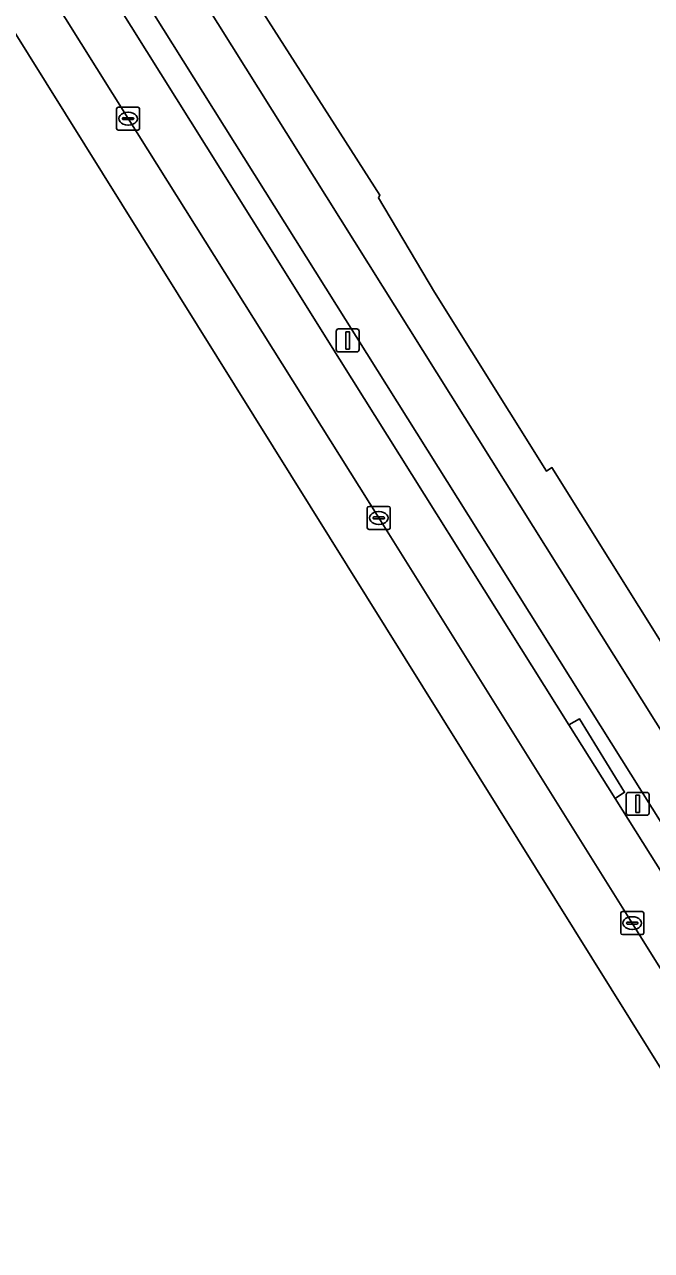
# Model space of a CAD drawing. Extents: x 160023 to 161302, y 384750 to 385707.
# Drawn here: x 160088 to 160115.3, y 385155 to 385208.4 of the extents above; entities that cross this region are included whole.
import ezdxf

# ---------------------------------------------------------------- set-up
doc = ezdxf.new("R2010")
doc.units = 0
for name, color, linetype in [('IMGEO_Berm_open', 7, 'Continuous'), ('IMGEO_Erf', 7, 'Continuous'), ('IMGEO_Fietspad_gesloten', 7, 'Continuous'), ('IMGEO_Kolk', 7, 'Continuous'), ('IMGEO_Lichtmast', 7, 'Continuous'), ('IMGEO_Parkeervlak_open', 7, 'Continuous'), ('IMGEO_Rijbaan_regionaal_gesloten', 7, 'Continuous'), ('IMGEO_Voetpad_open', 7, 'Continuous')]:
    doc.layers.add(name, color=color, linetype=linetype)

msp = doc.modelspace()

# ---------------------------------------------------------------- linework, layer by layer
at = {"layer": 'IMGEO_Berm_open'}
for points in [[(160150.574, 385117.95), (160124.152, 385160.161), (160085.578, 385221.627), (160067.835, 385250), (160061.871, 385259.541), (160032.543, 385306.417)], [(160040.413, 385291.632), (160066.491, 385250), (160082.398, 385224.605), (160084.808, 385220.758), (160099.16, 385197.845), (160101.17, 385194.648), (160111.679, 385177.874), (160112.139, 385178.141), (160114.106, 385174.948), (160113.688, 385174.667), (160123.808, 385158.57), (160123.877, 385157.794), (160123.489, 385155.849)]]:
    msp.add_lwpolyline(points, dxfattribs=at)
msp.add_lwpolyline([(160112.139, 385178.141), (160111.679, 385177.874), (160113.688, 385174.667), (160114.106, 385174.948)], close=True, dxfattribs=at)
at = {"layer": 'IMGEO_Erf'}
msp.add_lwpolyline([(160089.292, 385223.094), (160103.458, 385200.92), (160103.393, 385200.812), (160105.839, 385196.7), (160110.706, 385188.918), (160110.941, 385189.074), (160115.99, 385181.019), (160115.865, 385180.95), (160125.347, 385165.848), (160139.009, 385173.66), (160148.28, 385178.965), (160147.881, 385179.757), (160153.331, 385182.894)], dxfattribs=at)
at = {"layer": 'IMGEO_Fietspad_gesloten'}
msp.add_lwpolyline([(160026.031, 385317.314), (160026.044, 385317.29), (160028.006, 385313.738), (160028.321, 385313.156), (160030.444, 385309.783), (160032.543, 385306.417), (160061.871, 385259.541), (160067.835, 385250), (160085.578, 385221.627), (160124.152, 385160.161), (160150.574, 385117.95), (160168.154, 385089.798), (160170.064, 385090.861), (160169.92, 385091.091), (160127.678, 385158.489), (160123.778, 385164.743), (160087.491, 385222.641), (160070.35, 385250), (160030.703, 385313.283), (160030.2, 385314.143), (160029.339, 385315.616), (160028.117, 385317.706), (160027.3, 385319.103), (160027.281, 385319.136)], close=True, dxfattribs=at)
at = {"layer": 'IMGEO_Kolk'}
for p, q in [((160092.006, 385203.83), (160092.006, 385204.682)), ((160092.081, 385204.756), (160092.933, 385204.756)), ((160092.494, 385204.536), (160092.519, 385204.536)), ((160093.007, 385204.682), (160093.007, 385203.83)), ((160092.265, 385204.25), (160092.265, 385204.262)), ((160092.703, 385204.213), (160092.305, 385204.213)), ((160092.308, 385204.299), (160092.706, 385204.299)), ((160092.517, 385203.976), (160092.492, 385203.976)), ((160092.749, 385204.262), (160092.749, 385204.25)), ((160092.933, 385203.756), (160092.081, 385203.756)), ((160102.911, 385186.456), (160102.911, 385187.308)), ((160102.986, 385187.382), (160103.838, 385187.382)), ((160103.213, 385186.925), (160103.611, 385186.925)), ((160103.399, 385187.162), (160103.424, 385187.162)), ((160103.912, 385187.308), (160103.912, 385186.456)), ((160103.838, 385186.382), (160102.986, 385186.382)), ((160103.17, 385186.876), (160103.17, 385186.888)), ((160103.608, 385186.839), (160103.21, 385186.839)), ((160103.422, 385186.602), (160103.397, 385186.602)), ((160103.654, 385186.888), (160103.654, 385186.876)), ((160113.934, 385168.825), (160113.934, 385169.677)), ((160114.009, 385169.751), (160114.861, 385169.751)), ((160114.236, 385169.294), (160114.634, 385169.294)), ((160114.422, 385169.531), (160114.447, 385169.531)), ((160114.935, 385169.677), (160114.935, 385168.825)), ((160114.193, 385169.245), (160114.193, 385169.257)), ((160114.631, 385169.208), (160114.233, 385169.208)), ((160114.445, 385168.971), (160114.42, 385168.971)), ((160114.677, 385169.257), (160114.677, 385169.245)), ((160114.861, 385168.751), (160114.009, 385168.751))]:
    msp.add_line(p, q, dxfattribs=at)
for points in [[(160092.006, 385203.83), (160092.006, 385204.682)], [(160092.081, 385204.756), (160092.933, 385204.756)], [(160093.007, 385204.682), (160093.007, 385203.83)], [(160092.933, 385203.756), (160092.081, 385203.756)], [(160102.911, 385186.456), (160102.911, 385187.308)], [(160102.986, 385187.382), (160103.838, 385187.382)], [(160103.912, 385187.308), (160103.912, 385186.456)], [(160103.838, 385186.382), (160102.986, 385186.382)], [(160113.934, 385168.825), (160113.934, 385169.677)], [(160114.009, 385169.751), (160114.861, 385169.751)], [(160114.935, 385169.677), (160114.935, 385168.825)], [(160114.861, 385168.751), (160114.009, 385168.751)]]:
    msp.add_lwpolyline(points, dxfattribs=at)
for centre, radius, start, end in [((160092.083, 385204.68), 0.0765, 91.552, 178.448), ((160092.083, 385204.68), 0.0765, 91.552, 178.448), ((160092.931, 385204.68), 0.0765, 1.552, 88.448), ((160092.931, 385204.68), 0.0765, 1.552, 88.448), ((160092.305, 385204.259), 0.0403, 85.8775, 175.7526), ((160092.302, 385204.249), 0.0366, 178.938, 274.7102), ((160092.706, 385204.256), 0.043, 264.8664, 352.4533), ((160092.71, 385204.261), 0.0386, 1.7309, 96.639), ((160092.083, 385203.832), 0.0765, 181.552, 268.448), ((160092.083, 385203.832), 0.0765, 181.552, 268.448), ((160092.931, 385203.832), 0.0765, 271.552, 358.448), ((160092.931, 385203.832), 0.0765, 271.552, 358.448), ((160102.988, 385187.306), 0.0765, 91.552, 178.448), ((160102.988, 385187.306), 0.0765, 91.552, 178.448), ((160103.21, 385186.885), 0.0403, 85.8775, 175.7526), ((160103.615, 385186.887), 0.0386, 1.7309, 96.639), ((160103.836, 385187.306), 0.0765, 1.552, 88.448), ((160103.836, 385187.306), 0.0765, 1.552, 88.448), ((160102.988, 385186.458), 0.0765, 181.552, 268.448), ((160102.988, 385186.458), 0.0765, 181.552, 268.448), ((160103.207, 385186.875), 0.0366, 178.938, 274.7102), ((160103.611, 385186.882), 0.043, 264.8664, 352.4533), ((160103.836, 385186.458), 0.0765, 271.552, 358.448), ((160103.836, 385186.458), 0.0765, 271.552, 358.448), ((160114.011, 385169.675), 0.0765, 91.552, 178.448), ((160114.011, 385169.675), 0.0765, 91.552, 178.448), ((160114.233, 385169.254), 0.0403, 85.8775, 175.7526), ((160114.638, 385169.256), 0.0386, 1.7309, 96.639), ((160114.859, 385169.675), 0.0765, 1.552, 88.448), ((160114.859, 385169.675), 0.0765, 1.552, 88.448), ((160114.011, 385168.827), 0.0765, 181.552, 268.448), ((160114.011, 385168.827), 0.0765, 181.552, 268.448), ((160114.23, 385169.244), 0.0366, 178.938, 274.7102), ((160114.634, 385169.251), 0.043, 264.8664, 352.4533), ((160114.859, 385168.827), 0.0765, 271.552, 358.448), ((160114.859, 385168.827), 0.0765, 271.552, 358.448)]:
    msp.add_arc(centre, radius, start, end, dxfattribs=at)
for centre, major_axis, ratio, start_param, end_param in [((160092.493, 385204.256), (-0.387, 0.002), 0.722429, 4.712389, 7.853982), ((160092.518, 385204.256), (-0.39, 0.002), 0.717154, 1.570796, 4.712389), ((160103.398, 385186.882), (-0.387, 0.002), 0.722429, 4.712389, 7.853982), ((160103.423, 385186.882), (-0.39, 0.002), 0.717154, 1.570796, 4.712389), ((160114.421, 385169.251), (-0.387, 0.002), 0.722429, 4.712389, 7.853982), ((160114.446, 385169.251), (-0.39, 0.002), 0.717154, 1.570796, 4.712389)]:
    msp.add_ellipse(centre, major_axis=major_axis, ratio=ratio, start_param=start_param, end_param=end_param, dxfattribs=at)
at = {"layer": 'IMGEO_Lichtmast'}
for p, q in [((160101.561, 385194.205), (160101.561, 385195.005)), ((160101.561, 385195.005), (160101.561, 385194.205)), ((160101.661, 385195.105), (160102.451, 385195.105)), ((160102.451, 385195.105), (160101.661, 385195.105)), ((160102.551, 385195.005), (160102.551, 385194.205)), ((160102.551, 385194.205), (160102.551, 385195.005)), ((160102.451, 385194.105), (160101.661, 385194.105)), ((160101.661, 385194.105), (160102.451, 385194.105)), ((160114.179, 385174.041), (160114.179, 385174.841)), ((160114.179, 385174.841), (160114.179, 385174.041)), ((160114.279, 385174.941), (160115.069, 385174.941)), ((160115.069, 385174.941), (160114.279, 385174.941)), ((160115.169, 385174.841), (160115.169, 385174.041)), ((160115.169, 385174.041), (160115.169, 385174.841)), ((160115.069, 385173.941), (160114.279, 385173.941)), ((160114.279, 385173.941), (160115.069, 385173.941))]:
    msp.add_line(p, q, dxfattribs=at)
for points in [[(160101.981, 385194.98), (160102.131, 385194.98), (160102.131, 385194.23), (160101.981, 385194.23), (160101.981, 385194.98)], [(160114.599, 385174.816), (160114.749, 385174.816), (160114.749, 385174.066), (160114.599, 385174.066), (160114.599, 385174.816)]]:
    msp.add_lwpolyline(points, dxfattribs=at)
for centre, start, end in [((160101.661, 385195.005), 90, 180), ((160101.661, 385195.005), 90, 180), ((160102.451, 385195.005), 0, 90), ((160102.451, 385195.005), 360, 90), ((160101.661, 385194.205), 180, 270), ((160101.661, 385194.205), 180, 270), ((160102.451, 385194.205), 270, 0), ((160102.451, 385194.205), 270, 0), ((160114.279, 385174.841), 90, 180), ((160114.279, 385174.841), 90, 180), ((160115.069, 385174.841), 0, 90), ((160115.069, 385174.841), 360, 90), ((160114.279, 385174.041), 180, 270), ((160114.279, 385174.041), 180, 270), ((160115.069, 385174.041), 270, 0), ((160115.069, 385174.041), 270, 0)]:
    msp.add_arc(centre, 0.1, start, end, dxfattribs=at)
at = {"layer": 'IMGEO_Parkeervlak_open'}
for points in [[(160036.648, 385293.448), (160037.977, 385291.321), (160044.011, 385281.7), (160048.487, 385274.563), (160059.264, 385257.412), (160064.086, 385250), (160070.748, 385239.76), (160081.666, 385221.573), (160092.507, 385204.256), (160103.411, 385186.881), (160114.434, 385169.251), (160123.75, 385154.328)], [(160123.489, 385155.849), (160123.877, 385157.794), (160123.808, 385158.57), (160113.688, 385174.667), (160111.679, 385177.874), (160101.17, 385194.648), (160099.16, 385197.845), (160084.808, 385220.758), (160082.398, 385224.605), (160066.491, 385250), (160040.413, 385291.632)]]:
    msp.add_lwpolyline(points, dxfattribs=at)
at = {"layer": 'IMGEO_Rijbaan_regionaal_gesloten'}
msp.add_lwpolyline([(160147.221, 385116.919), (160136.545, 385133.954), (160126.752, 385149.483), (160126.191, 385150.495), (160123.75, 385154.328), (160114.434, 385169.251), (160103.411, 385186.881), (160092.507, 385204.256), (160081.666, 385221.573), (160070.748, 385239.76), (160064.086, 385250), (160059.264, 385257.412), (160048.487, 385274.563), (160044.011, 385281.7), (160037.977, 385291.321), (160036.648, 385293.448), (160033.754, 385294.437), (160038.311, 385287.118), (160087.33, 385208.396), (160132.353, 385136.178), (160151.876, 385106.938)], dxfattribs=at)
at = {"layer": 'IMGEO_Voetpad_open'}
for points in [[(160030.2, 385314.143), (160030.703, 385313.283), (160070.35, 385250), (160087.491, 385222.641), (160123.778, 385164.743)], [(160125.361, 385164.515), (160125.572, 385164.651), (160125.347, 385165.848), (160115.865, 385180.95), (160115.99, 385181.019), (160110.941, 385189.074), (160110.706, 385188.918), (160105.839, 385196.7), (160103.393, 385200.812), (160103.458, 385200.92), (160089.292, 385223.094)]]:
    msp.add_lwpolyline(points, dxfattribs=at)

doc.saveas('drawing.dxf')
